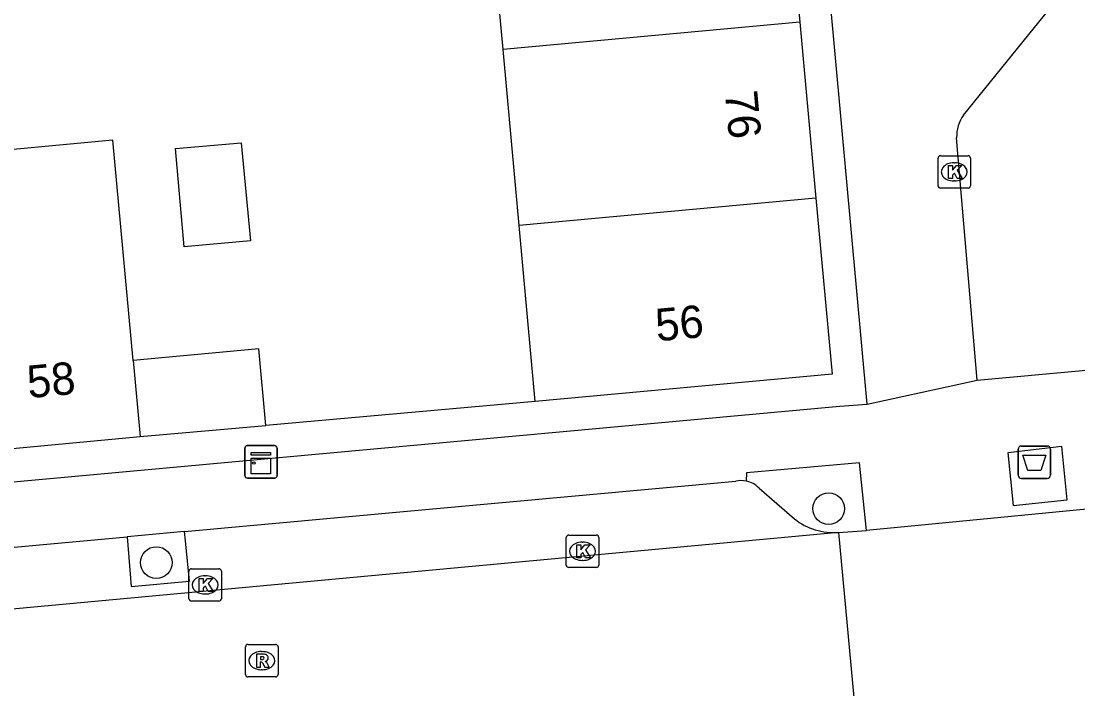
# Model space of a CAD drawing. Extents: x 160379 to 161131, y 383940 to 384849.
# Drawn here: x 160630.77 to 160663.4, y 384495.59 to 384516.19 of the extents above; entities that cross this region are included whole.
import ezdxf

# ---------------------------------------------------------------- set-up
doc = ezdxf.new("R2010")
doc.units = 0
for name, color, linetype in [('IMGEO_Afval_apart_plaats', 7, 'Continuous'), ('IMGEO_Boom', 7, 'Continuous'), ('IMGEO_Erf', 7, 'Continuous'), ('IMGEO_Kast', 7, 'Continuous'), ('IMGEO_Kolk', 7, 'Continuous'), ('IMGEO_Pand', 7, 'Continuous'), ('IMGEO_Pand_nummerreeks', 7, 'Continuous'), ('IMGEO_Parkeervlak_open', 7, 'Continuous'), ('IMGEO_Rijbaan_lokaal_open', 7, 'Continuous'), ('IMGEO_Rioolput', 7, 'Continuous'), ('IMGEO_Voetgangersgebied_open', 7, 'Continuous'), ('IMGEO_Voetpad_gesloten', 7, 'Continuous'), ('IMGEO_Voetpad_open', 7, 'Continuous')]:
    doc.layers.add(name, color=color, linetype=linetype)

msp = doc.modelspace()

# ---------------------------------------------------------------- linework, layer by layer
at = {"layer": 'IMGEO_Afval_apart_plaats'}
for p, q in [((160661.557, 384502.181), (160661.557, 384502.981)), ((160661.557, 384502.981), (160661.557, 384502.181)), ((160661.657, 384503.081), (160662.447, 384503.081)), ((160662.447, 384503.081), (160661.657, 384503.081)), ((160662.547, 384502.981), (160662.547, 384502.181)), ((160662.547, 384502.181), (160662.547, 384502.981)), ((160662.447, 384502.081), (160661.657, 384502.081)), ((160661.657, 384502.081), (160662.447, 384502.081))]:
    msp.add_line(p, q, dxfattribs=at)
msp.add_lwpolyline([(160661.7, 384502.795), (160662.404, 384502.795), (160662.255, 384502.325), (160661.849, 384502.325), (160661.7, 384502.795)], dxfattribs=at)
for centre, start, end in [((160661.657, 384502.981), 90, 180), ((160661.657, 384502.981), 90, 180), ((160662.447, 384502.981), 0, 90), ((160662.447, 384502.981), 360, 90), ((160661.657, 384502.181), 180, 270), ((160661.657, 384502.181), 180, 270), ((160662.447, 384502.181), 270, 0), ((160662.447, 384502.181), 270, 0)]:
    msp.add_arc(centre, 0.1, start, end, dxfattribs=at)
at = {"layer": 'IMGEO_Boom'}
for centre in [(160655.702, 384501.151), (160634.947, 384499.486)]:
    msp.add_circle(centre, 0.489, dxfattribs=at)
at = {"layer": 'IMGEO_Erf'}
msp.add_lwpolyline([(160646.647, 384504.457), (160638.325, 384503.716)], dxfattribs=at)
at = {"layer": 'IMGEO_Kast'}
for p, q in [((160637.677, 384502.168), (160637.677, 384503.009)), ((160637.677, 384503.009), (160637.677, 384502.168)), ((160637.752, 384503.093), (160638.593, 384503.093)), ((160638.593, 384503.093), (160637.752, 384503.093)), ((160638.677, 384503.018), (160638.677, 384502.177)), ((160638.677, 384502.177), (160638.677, 384503.018)), ((160638.602, 384502.093), (160637.761, 384502.093)), ((160637.761, 384502.093), (160638.602, 384502.093))]:
    msp.add_line(p, q, dxfattribs=at)
for points in [[(160637.872, 384502.883), (160638.472, 384502.883), (160638.472, 384502.798), (160637.872, 384502.798), (160637.872, 384502.883)], [(160637.872, 384502.708), (160638.472, 384502.708), (160638.472, 384502.219), (160637.872, 384502.219), (160637.872, 384502.708)]]:
    msp.add_lwpolyline(points, dxfattribs=at)
msp.add_circle((160637.956, 384502.557), 0.0377, dxfattribs=at)
for centre, start, end in [((160637.755, 384503.015), 92.4484, 184.2845), ((160637.755, 384503.015), 92.4484, 184.2845), ((160638.599, 384503.015), 2.4484, 94.2845), ((160638.599, 384503.015), 2.4484, 94.2845), ((160637.755, 384502.171), 182.4484, 274.2845), ((160637.755, 384502.171), 182.4484, 274.2845), ((160638.599, 384502.171), 272.4484, 4.2845), ((160638.599, 384502.171), 272.4484, 4.2845)]:
    msp.add_arc(centre, 0.0779, start, end, dxfattribs=at)
at = {"layer": 'IMGEO_Kolk'}
for p, q in [((160659.081, 384511.112), (160659.081, 384511.964)), ((160659.156, 384512.038), (160660.008, 384512.038)), ((160659.569, 384511.818), (160659.594, 384511.818)), ((160660.082, 384511.964), (160660.082, 384511.112)), ((160659.592, 384511.258), (160659.567, 384511.258)), ((160660.008, 384511.038), (160659.156, 384511.038)), ((160647.604, 384499.409), (160647.604, 384500.261)), ((160647.679, 384500.335), (160648.531, 384500.335)), ((160648.092, 384500.115), (160648.117, 384500.115)), ((160648.605, 384500.261), (160648.605, 384499.409)), ((160648.115, 384499.555), (160648.09, 384499.555)), ((160635.953, 384498.371), (160635.953, 384499.223)), ((160636.028, 384499.297), (160636.88, 384499.297)), ((160636.441, 384499.077), (160636.466, 384499.077)), ((160636.954, 384499.223), (160636.954, 384498.371)), ((160648.531, 384499.335), (160647.679, 384499.335)), ((160636.464, 384498.517), (160636.439, 384498.517)), ((160636.88, 384498.297), (160636.028, 384498.297))]:
    msp.add_line(p, q, dxfattribs=at)
for points in [[(160659.081, 384511.112), (160659.081, 384511.964)], [(160659.156, 384512.038), (160660.008, 384512.038)], [(160660.082, 384511.964), (160660.082, 384511.112)], [(160659.402, 384511.738), (160659.525, 384511.738), (160659.525, 384511.587), (160659.655, 384511.738), (160659.819, 384511.738), (160659.673, 384511.587), (160659.826, 384511.338), (160659.674, 384511.338), (160659.589, 384511.502), (160659.525, 384511.435), (160659.525, 384511.338), (160659.402, 384511.338), (160659.402, 384511.738)], [(160660.008, 384511.038), (160659.156, 384511.038)], [(160647.604, 384499.409), (160647.604, 384500.261)], [(160647.679, 384500.335), (160648.531, 384500.335)], [(160647.925, 384500.035), (160648.048, 384500.035), (160648.048, 384499.884), (160648.178, 384500.035), (160648.342, 384500.035), (160648.196, 384499.884), (160648.349, 384499.635), (160648.197, 384499.635), (160648.112, 384499.799), (160648.048, 384499.732), (160648.048, 384499.635), (160647.925, 384499.635), (160647.925, 384500.035)], [(160648.605, 384500.261), (160648.605, 384499.409)], [(160635.953, 384498.371), (160635.953, 384499.223)], [(160636.028, 384499.297), (160636.88, 384499.297)], [(160636.954, 384499.223), (160636.954, 384498.371)], [(160648.531, 384499.335), (160647.679, 384499.335)], [(160636.274, 384498.997), (160636.397, 384498.997), (160636.397, 384498.846), (160636.527, 384498.997), (160636.691, 384498.997), (160636.545, 384498.846), (160636.698, 384498.597), (160636.546, 384498.597), (160636.461, 384498.761), (160636.397, 384498.694), (160636.397, 384498.597), (160636.274, 384498.597), (160636.274, 384498.997)], [(160636.88, 384498.297), (160636.028, 384498.297)]]:
    msp.add_lwpolyline(points, dxfattribs=at)
for centre, start, end in [((160659.158, 384511.962), 91.552, 178.448), ((160659.158, 384511.962), 91.552, 178.448), ((160660.006, 384511.962), 1.552, 88.448), ((160660.006, 384511.962), 1.552, 88.448), ((160659.158, 384511.114), 181.552, 268.448), ((160659.158, 384511.114), 181.552, 268.448), ((160660.006, 384511.114), 271.552, 358.448), ((160660.006, 384511.114), 271.552, 358.448), ((160647.681, 384500.259), 91.552, 178.448), ((160647.681, 384500.259), 91.552, 178.448), ((160648.529, 384500.259), 1.552, 88.448), ((160648.529, 384500.259), 1.552, 88.448), ((160647.681, 384499.411), 181.552, 268.448), ((160647.681, 384499.411), 181.552, 268.448), ((160648.529, 384499.411), 271.552, 358.448), ((160648.529, 384499.411), 271.552, 358.448), ((160636.03, 384499.221), 91.552, 178.448), ((160636.03, 384499.221), 91.552, 178.448), ((160636.878, 384499.221), 1.552, 88.448), ((160636.878, 384499.221), 1.552, 88.448), ((160636.03, 384498.373), 181.552, 268.448), ((160636.03, 384498.373), 181.552, 268.448), ((160636.878, 384498.373), 271.552, 358.448), ((160636.878, 384498.373), 271.552, 358.448)]:
    msp.add_arc(centre, 0.0765, start, end, dxfattribs=at)
for centre, major_axis, ratio, start_param, end_param in [((160659.568, 384511.538), (-0.387, 0.002), 0.722429, 4.712389, 7.853982), ((160659.593, 384511.538), (-0.39, 0.002), 0.717154, 1.570796, 4.712389), ((160648.091, 384499.835), (-0.387, 0.002), 0.722429, 4.712389, 7.853982), ((160648.116, 384499.835), (-0.39, 0.002), 0.717154, 1.570796, 4.712389), ((160636.44, 384498.797), (-0.387, 0.002), 0.722429, 4.712389, 7.853982), ((160636.465, 384498.797), (-0.39, 0.002), 0.717154, 1.570796, 4.712389)]:
    msp.add_ellipse(centre, major_axis=major_axis, ratio=ratio, start_param=start_param, end_param=end_param, dxfattribs=at)
at = {"layer": 'IMGEO_Pand'}
for points in [[(160654.31, 384521.584), (160654.809, 384516.155)], [(160645.65, 384515.314), (160645.152, 384520.743)], [(160654.809, 384516.155), (160645.65, 384515.314)], [(160654.809, 384516.155), (160655.309, 384510.727)], [(160646.149, 384509.886), (160645.65, 384515.314)], [(160634.231, 384505.715), (160633.599, 384512.512), (160628.772, 384512.064)], [(160637.563, 384512.437), (160637.854, 384509.411), (160635.801, 384509.231), (160635.535, 384512.259), (160637.563, 384512.437)], [(160655.309, 384510.727), (160646.149, 384509.886)], [(160655.309, 384510.727), (160655.808, 384505.3), (160646.647, 384504.457)], [(160646.647, 384504.457), (160646.149, 384509.886)], [(160638.325, 384503.716), (160638.115, 384506.076), (160634.231, 384505.715)], [(160634.231, 384505.715), (160634.449, 384503.371)], [(160634.449, 384503.371), (160638.325, 384503.716)], [(160629.622, 384502.922), (160634.449, 384503.371)]]:
    msp.add_lwpolyline(points, dxfattribs=at)
at = {"layer": 'IMGEO_Parkeervlak_open'}
for points in [[(160653.553, 384501.786), (160654.645, 384500.835)], [(160634.042, 384500.285), (160634.17, 384498.753), (160635.968, 384498.915), (160635.844, 384500.152), (160635.815, 384500.447)]]:
    msp.add_lwpolyline(points, dxfattribs=at)
for centre, radius, start, end in [((160653.001, 384501.24), 0.777, 44.7176, 78.6467), ((160655.864, 384502.365), 1.956, 231.4403, 274.3012)]:
    msp.add_arc(centre, radius, start, end, dxfattribs=at)
at = {"layer": 'IMGEO_Rijbaan_lokaal_open'}
for points in [[(160666.223, 384501.382), (160656.868, 384500.475)], [(160656.011, 384500.414), (160619.735, 384497.05)], [(160656.011, 384500.414), (160656.868, 384500.475)], [(160656.011, 384500.414), (160656.518, 384494.884)]]:
    msp.add_lwpolyline(points, dxfattribs=at)
at = {"layer": 'IMGEO_Rioolput'}
for p, q in [((160637.702, 384496.035), (160637.702, 384496.887)), ((160637.777, 384496.961), (160638.629, 384496.961)), ((160638.703, 384496.887), (160638.703, 384496.035)), ((160638.19, 384496.741), (160638.215, 384496.741)), ((160638.213, 384496.181), (160638.188, 384496.181)), ((160638.629, 384495.961), (160637.777, 384495.961))]:
    msp.add_line(p, q, dxfattribs=at)
for points in [[(160637.702, 384496.035), (160637.702, 384496.887)], [(160637.777, 384496.961), (160638.629, 384496.961)], [(160638.703, 384496.887), (160638.703, 384496.035)], [(160638.291, 384496.659), (160638.039, 384496.661), (160638.039, 384496.261)], [(160638.217, 384496.58), (160638.163, 384496.58), (160638.163, 384496.499)], [(160638.163, 384496.499), (160638.215, 384496.499)], [(160638.039, 384496.261), (160638.163, 384496.261), (160638.163, 384496.423), (160638.174, 384496.423)], [(160638.221, 384496.394), (160638.292, 384496.261), (160638.432, 384496.261), (160638.367, 384496.387)], [(160638.629, 384495.961), (160637.777, 384495.961)]]:
    msp.add_lwpolyline(points, dxfattribs=at)
for centre, radius, start, end in [((160637.779, 384496.885), 0.0765, 91.552, 178.448), ((160637.779, 384496.885), 0.0765, 91.552, 178.448), ((160638.627, 384496.885), 0.0765, 1.552, 88.448), ((160638.627, 384496.885), 0.0765, 1.552, 88.448), ((160638.199, 384496.688), 0.19, 274.7715, 282.9687), ((160638.223, 384496.484), 0.0964, 77.0061, 93.1865), ((160638.237, 384496.541), 0.0378, 276.6634, 79.6772), ((160638.29, 384496.549), 0.109, 350.3612, 89.416), ((160638.288, 384496.549), 0.112, 277.5842, 350.9817), ((160638.272, 384496.334), 0.108, 29.5134, 73.7905), ((160638.173, 384496.37), 0.0533, 26.0293, 88.6989), ((160637.779, 384496.037), 0.0765, 181.552, 268.448), ((160637.779, 384496.037), 0.0765, 181.552, 268.448), ((160638.627, 384496.037), 0.0765, 271.552, 358.448), ((160638.627, 384496.037), 0.0765, 271.552, 358.448)]:
    msp.add_arc(centre, radius, start, end, dxfattribs=at)
for centre, major_axis, ratio, start_param, end_param in [((160638.189, 384496.461), (-0.387, 0.002), 0.722429, 4.712389, 7.853982), ((160638.214, 384496.461), (-0.39, 0.002), 0.717154, 1.570796, 4.712389)]:
    msp.add_ellipse(centre, major_axis=major_axis, ratio=ratio, start_param=start_param, end_param=end_param, dxfattribs=at)
at = {"layer": 'IMGEO_Voetgangersgebied_open'}
for points in [[(160656.893, 384504.376), (160651.516, 384563.083), (160634.758, 384585.358)], [(160659.865, 384513.29), (160663.371, 384517.623)], [(160660.286, 384505.11), (160659.653, 384512.586)]]:
    msp.add_lwpolyline(points, dxfattribs=at)
msp.add_arc((160660.863, 384512.606), 1.21, 145.5564, 180.9257, dxfattribs=at)
at = {"layer": 'IMGEO_Voetpad_gesloten'}
msp.add_lwpolyline([(160663.066, 384501.424), (160662.897, 384503.07), (160661.235, 384502.874), (160661.399, 384501.242), (160663.066, 384501.424)], dxfattribs=at)
at = {"layer": 'IMGEO_Voetpad_open'}
for points in [[(160660.286, 384505.11), (160671.275, 384506.125)], [(160656.893, 384504.376), (160660.286, 384505.11)], [(160614.226, 384500.488), (160656.048, 384504.315), (160656.893, 384504.376)], [(160656.868, 384500.475), (160656.659, 384502.566), (160653.167, 384502.252), (160653.154, 384502.001)], [(160635.815, 384500.447), (160652.839, 384501.999)], [(160635.815, 384500.447), (160634.042, 384500.285)], [(160622.775, 384499.257), (160634.042, 384500.285)]]:
    msp.add_lwpolyline(points, dxfattribs=at)
msp.add_arc((160653.001, 384501.233), 0.783, 78.7606, 101.9669, dxfattribs=at)

# ---------------------------------------------------------------- texts
at = {"layer": 'IMGEO_Pand_nummerreeks'}
for s, rotation, p in [('76', 275.2595, (160652.497, 384514.002)), ('56', 5.2598, (160650.4, 384506.309)), ('58', 5.3113, (160631.003, 384504.557))]:
    msp.add_text(s, height=1, rotation=rotation, dxfattribs=at).set_placement(p)

doc.saveas('drawing.dxf')
